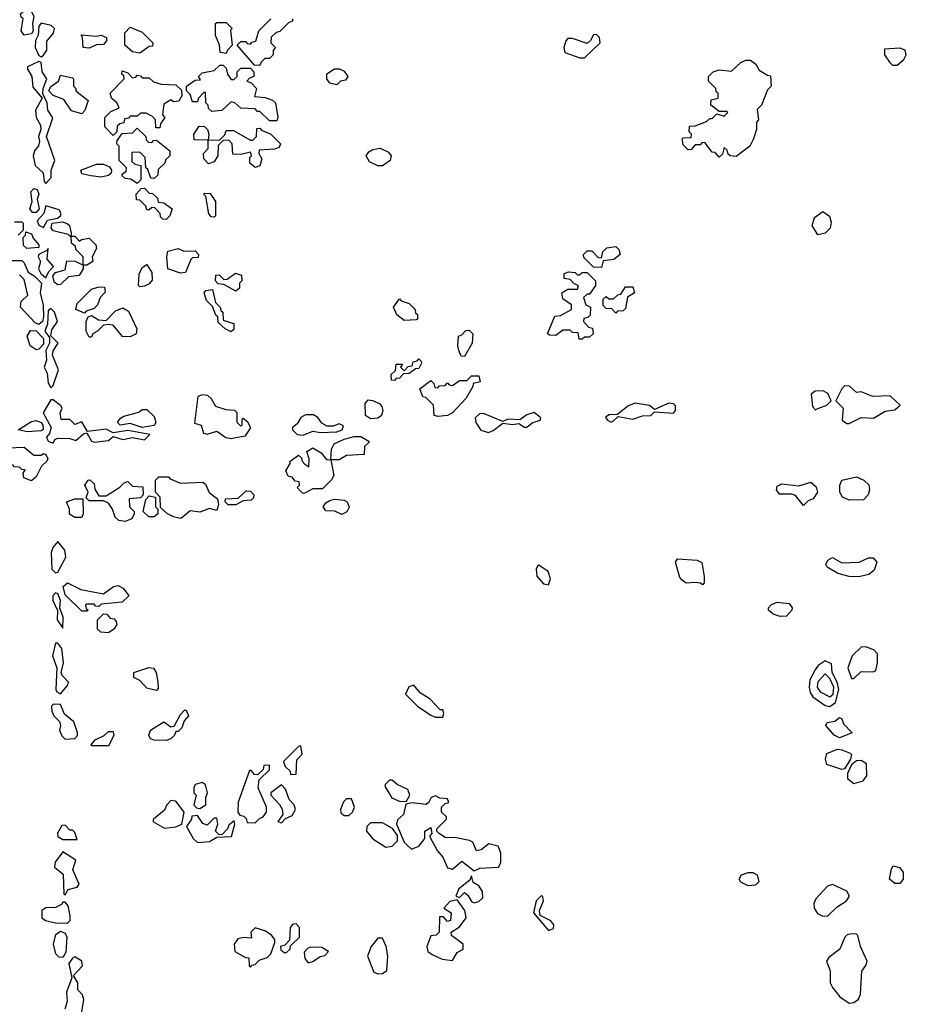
# Model space of a CAD drawing. Extents: x 2769579 to 2883812, y 684207 to 828660.
# Tile 480 of 505: x 2833536 to 2837222, y 809265 to 813361. Entities that reach past the tile are written whole.
import ezdxf

# ---------------------------------------------------------------- set-up
doc = ezdxf.new("R2010")
doc.units = 0

msp = doc.modelspace()

# ---------------------------------------------------------------- linework, layer by layer
at = {"layer": '0CON02XD'}
for points in [[(2833555, 813297.5), (2833542.5, 813315), (2833550, 813365), (2833541.7, 813371.7), (2833540, 813385), (2833563.9, 813406.1), (2833585, 813396), (2833594.2, 813375), (2833588.6, 813345), (2833592.5, 813315), (2833585, 813302.5), (2833555, 813297.5)], [(2834535, 813170), (2834511.7, 813171.7), (2834440, 813255), (2834455, 813270), (2834475, 813270), (2834481.7, 813261.7), (2834495, 813260), (2834501.7, 813268.3), (2834518.3, 813271.7), (2834530, 813315), (2834580, 813365)], [(2834670, 813365), (2834670, 813355), (2834655, 813350), (2834618.3, 813311.7), (2834601.7, 813308.3), (2834581.7, 813288.3), (2834580, 813265), (2834600, 813245), (2834590, 813235), (2834590, 813215), (2834575, 813200), (2834555, 813200), (2834540, 813185), (2834535, 813170)], [(2833625, 813206.7), (2833635, 813213.3), (2833648.8, 813235), (2833648.3, 813271.7), (2833676.7, 813305), (2833680, 813325), (2833667.3, 813337.3), (2833625, 813346.7), (2833616.2, 813333.8), (2833612.9, 813297.1), (2833601.2, 813275), (2833600, 813245), (2833615, 813212.5), (2833625, 813206.7)], [(2834035, 813222.5), (2834005, 813227.5), (2833972.5, 813255), (2833973, 813307), (2833995, 813330), (2834045, 813310), (2834090, 813265), (2834088.3, 813251.7), (2834075, 813250), (2834035, 813222.5)], [(2834395, 813220), (2834370, 813225), (2834367, 813257), (2834350, 813295), (2834350, 813345), (2834355, 813350), (2834395, 813350), (2834420, 813325), (2834412.5, 813317.5), (2834420, 813255), (2834400, 813235), (2834395, 813220)], [(2833825, 813242.5), (2833800, 813245), (2833797.5, 813287.5), (2833791.7, 813298.3), (2833855, 813292.5), (2833875, 813297.5), (2833897, 813287), (2833897, 813273), (2833885, 813257.5), (2833855, 813256.7), (2833825, 813242.5)], [(2835885, 813202.5), (2835950, 813265), (2835947, 813287), (2835935, 813300), (2835921.7, 813298.3), (2835910, 813275), (2835895, 813262.5), (2835835, 813282.5), (2835815, 813282.5), (2835806.4, 813273.6), (2835798.8, 813245), (2835803.3, 813225), (2835865, 813202.5), (2835885, 813202.5)], [(2837185, 813172.5), (2837212.5, 813195), (2837222.5, 813215), (2837217.5, 813235), (2837195, 813242.5), (2837131.7, 813238.3), (2837132.5, 813215), (2837152.5, 813185), (2837165, 813172.5), (2837185, 813172.5)], [(2836445, 812790), (2836428.3, 812808.3), (2836415, 812810), (2836385, 812850), (2836371.7, 812848.3), (2836365, 812840), (2836345, 812840), (2836328.3, 812821.7), (2836315, 812820), (2836295, 812840), (2836290, 812865), (2836295, 812870), (2836328.3, 812871.7), (2836330, 812885), (2836320, 812895), (2836321.7, 812918.3), (2836345, 812920), (2836391.7, 812938.3), (2836405, 812950), (2836415, 812950), (2836435, 812970), (2836465, 812960), (2836480, 812975), (2836475, 812980), (2836445, 812980), (2836410, 813005), (2836411.7, 813028.3), (2836440, 813035), (2836440, 813055), (2836431.7, 813061.7), (2836430, 813075), (2836400, 813105), (2836400, 813125), (2836420, 813145), (2836445, 813153.3), (2836495, 813147.5), (2836535, 813182.5), (2836555, 813192.5), (2836575, 813192.5), (2836596.4, 813176.4), (2836610.7, 813150.7), (2836645, 813130), (2836658.3, 813128.3), (2836660, 813085), (2836645, 813070), (2836620, 813005), (2836603, 812987), (2836607.5, 812945), (2836600, 812935), (2836600, 812905), (2836587.5, 812865), (2836572.5, 812835), (2836515, 812792.5), (2836490, 812795), (2836481.7, 812801.7), (2836478.3, 812818.3), (2836465, 812830), (2836458.3, 812801.7), (2836445, 812790)], [(2833645, 812680), (2833667.5, 812705), (2833666.7, 812735), (2833682.5, 812775), (2833648, 812875), (2833673.6, 812953.6), (2833653.3, 812985), (2833650, 813015), (2833632.5, 813052.5), (2833632.9, 813075), (2833648.8, 813115), (2833629.2, 813145), (2833625, 813182.5), (2833615, 813186.7), (2833568.8, 813165), (2833568, 813155), (2833586, 813125), (2833590.8, 813080.8), (2833630, 813035), (2833601.2, 812985), (2833604, 812955), (2833622.1, 812922.1), (2833624.3, 812905), (2833614.4, 812875), (2833618.8, 812855), (2833614.2, 812835.8), (2833597.5, 812815), (2833591.9, 812795), (2833600.8, 812755), (2833634.2, 812724.2), (2833638.3, 812688.3), (2833645, 812680)], [(2833925, 812880), (2833890, 812915), (2833890, 812955), (2833915, 812980), (2833950, 812995), (2833940, 813015), (2833917.5, 813035), (2833912.5, 813055), (2833970, 813115), (2833968.3, 813128.3), (2833960, 813135), (2833961.7, 813148.3), (2833985, 813140), (2834005, 813120), (2834018.3, 813121.7), (2834025, 813130), (2834038.3, 813128.3), (2834045, 813120), (2834075, 813120), (2834093, 813103), (2834123.6, 813093.6), (2834185, 813090), (2834208.3, 813068.3), (2834210, 813045), (2834198.3, 813021.7), (2834175, 813020), (2834165, 813027.5), (2834135, 813010), (2834130, 812965), (2834140, 812955), (2834121.7, 812928.3), (2834118.3, 812911.7), (2834101.7, 812911.7), (2834100, 812945), (2834088.3, 812958.3), (2834061.7, 812971.7), (2834038.3, 812971.7), (2834025, 812960), (2833995, 812960), (2833988.3, 812951.7), (2833971.7, 812948.3), (2833968.3, 812931.7), (2833951.7, 812928.3), (2833941.7, 812918.3), (2833940, 812895), (2833925, 812880)], [(2834605, 812940), (2834575, 812940), (2834535, 812980), (2834525, 812980), (2834515, 812990), (2834455, 812992.5), (2834430, 813015), (2834415, 813020), (2834377, 812983), (2834335, 812980), (2834321.7, 812991.7), (2834320, 813005), (2834310, 813015), (2834308.3, 813058.3), (2834301.7, 813058.3), (2834280, 813035), (2834275, 813020), (2834255, 813020), (2834245, 813050), (2834230, 813065), (2834230, 813085), (2834265, 813110), (2834288.3, 813111.7), (2834280, 813125), (2834295, 813140), (2834345, 813150), (2834368.3, 813171.7), (2834381.7, 813171.7), (2834395, 813160), (2834400, 813135), (2834415, 813112.5), (2834427, 813113), (2834440, 813125), (2834440, 813145), (2834455, 813160), (2834495, 813160), (2834510, 813145), (2834510, 813125), (2834491.7, 813118.3), (2834480, 813105), (2834498.3, 813098.3), (2834520, 813075), (2834511.7, 813041.7), (2834557, 813037), (2834587, 813027), (2834600, 813015), (2834610, 812955), (2834605, 812940)], [(2834855, 813090), (2834825, 813097.5), (2834812.5, 813115), (2834813.6, 813136.4), (2834845, 813156.7), (2834866.4, 813156.4), (2834885, 813147.5), (2834900, 813125), (2834890, 813110), (2834870, 813105), (2834855, 813090)], [(2833795, 812970), (2833751.7, 812981.7), (2833719.3, 813029.3), (2833675, 813046), (2833657.5, 813065), (2833665, 813084), (2833697.5, 813105), (2833705, 813130), (2833755, 813120), (2833760, 813115), (2833760, 813085), (2833770, 813075), (2833770, 813065), (2833820, 813025), (2833807, 812983), (2833795, 812970)], [(2834025, 812680), (2833998.3, 812698.3), (2833975, 812700), (2833961.7, 812711.7), (2833961.7, 812718.3), (2833978.3, 812731.7), (2833980, 812745), (2833950, 812775), (2833950, 812835), (2833940, 812845), (2833941.7, 812858.3), (2833961.7, 812888.3), (2834005, 812890), (2834025, 812910), (2834060, 812875), (2834061.7, 812861.7), (2834071.7, 812851.7), (2834085, 812850), (2834091.7, 812858.3), (2834105, 812860), (2834160, 812815), (2834160, 812795), (2834141.7, 812778.3), (2834140, 812765), (2834111.7, 812738.3), (2834110, 812715), (2834095, 812700), (2834081.7, 812701.7), (2834068.3, 812738.3), (2834060, 812745), (2834058.3, 812788.3), (2834035, 812810), (2834001.7, 812808.3), (2834001.7, 812771.7), (2834015, 812760), (2834040, 812755), (2834040, 812695), (2834025, 812680)], [(2834320, 812860), (2834315, 812860), (2834261.7, 812861.7), (2834260, 812885), (2834281.7, 812918.3), (2834305, 812917.5), (2834317.5, 812905), (2834322.5, 812885), (2834320, 812860)], [(2834515, 812746.7), (2834492.5, 812765), (2834492.5, 812787.5), (2834500, 812795), (2834495, 812810), (2834455, 812800), (2834421.7, 812801.7), (2834420, 812845), (2834405, 812860), (2834381.7, 812858.3), (2834361.7, 812838.3), (2834360, 812795), (2834345, 812770), (2834321.7, 812761.7), (2834301.7, 812781.7), (2834300, 812805), (2834320, 812825), (2834320, 812860), (2834368.3, 812861.7), (2834388.3, 812881.7), (2834395, 812900), (2834425, 812900), (2834495, 812860), (2834505, 812860), (2834520, 812875), (2834521.7, 812908.3), (2834535, 812910), (2834541.7, 812901.7), (2834580, 812885), (2834620, 812845), (2834615, 812830), (2834595, 812822.5), (2834531.7, 812818.3), (2834530, 812805), (2834543, 812783), (2834535, 812753.3), (2834515, 812746.7)], [(2835045, 812753.3), (2835025, 812753.3), (2834990, 812770), (2834976.7, 812795), (2834988.3, 812811.7), (2835005, 812821.2), (2835035, 812826.7), (2835069.5, 812809.5), (2835080, 812795), (2835076.7, 812775), (2835045, 812753.3)], [(2833875, 812706), (2833831.7, 812711.7), (2833795, 812720), (2833790, 812735), (2833855, 812760), (2833885, 812760), (2833909.3, 812749.3), (2833917.5, 812735), (2833917, 812723), (2833905, 812712.5), (2833875, 812706)], [(2833588.8, 812558.8), (2833577.5, 812575), (2833587.5, 812605), (2833582.5, 812645), (2833595, 812658.8), (2833608.8, 812655), (2833615.6, 812635), (2833608.8, 812615), (2833616.9, 812575), (2833605, 812559.2), (2833588.8, 812558.8)], [(2834145, 812530), (2834131.7, 812531.7), (2834121.7, 812541.7), (2834120, 812555), (2834098.3, 812578.3), (2834085, 812580), (2834075, 812570), (2834065, 812570), (2834060, 812585), (2834035, 812610), (2834021.7, 812611.7), (2834020, 812635), (2834041.7, 812658.3), (2834055, 812660), (2834075, 812640), (2834088.3, 812638.3), (2834108.3, 812618.3), (2834111.7, 812601.7), (2834135, 812600), (2834170, 812575), (2834160, 812545), (2834145, 812530)], [(2834345, 812540), (2834331.7, 812541.7), (2834323, 812553), (2834310, 812625), (2834300, 812635), (2834305, 812640), (2834328.3, 812638.3), (2834350, 812605), (2834350, 812545), (2834345, 812540)], [(2833635, 812496.7), (2833652.1, 812527.9), (2833693.8, 812535), (2833705.4, 812544.6), (2833708.1, 812555), (2833699.7, 812569.7), (2833645, 812586.7), (2833635.7, 812554.3), (2833608.8, 812525), (2833615, 812506.7), (2833635, 812496.7)], [(2836855, 812466.7), (2836831.2, 812505), (2836841.2, 812538.8), (2836875, 812563.3), (2836903.8, 812543.8), (2836909.5, 812519.5), (2836906, 812494), (2836885, 812473.3), (2836855, 812466.7)], [(2833515, 812520), (2833545, 812520), (2833550, 812515), (2833550, 812485), (2833530, 812465)], [(2833750, 812460), (2833745, 812460), (2833737.5, 812467.5), (2833675, 812483.1), (2833666.7, 812495), (2833671.4, 812515), (2833715, 812520), (2833735, 812512.5), (2833742.5, 812505), (2833750, 812475), (2833750, 812460)], [(2833565, 812410), (2833551.7, 812421.7), (2833550, 812455), (2833560, 812465), (2833561.7, 812478.3), (2833585, 812470), (2833591.7, 812451.7), (2833615.8, 812425), (2833615, 812414.2), (2833565, 812410)], [(2833815, 812340), (2833800, 812340), (2833800, 812375), (2833770, 812405), (2833768.3, 812418.3), (2833751.7, 812431.7), (2833750, 812460), (2833765, 812460), (2833785, 812440), (2833793, 812447), (2833825, 812452.5), (2833852.5, 812425), (2833855, 812410), (2833837.5, 812375), (2833840, 812355), (2833815, 812340)], [(2833645, 812287.5), (2833656.5, 812313.5), (2833676.2, 812335), (2833650.8, 812365), (2833655, 812410), (2833649.3, 812400.7), (2833616.2, 812385), (2833612.5, 812375), (2833622, 812355), (2833614, 812325), (2833624.2, 812305), (2833645, 812287.5)], [(2834205, 812306.7), (2834152.5, 812325), (2834147.5, 812375), (2834151.7, 812398.3), (2834195, 812410), (2834218.3, 812398.3), (2834265, 812400), (2834280, 812385), (2834278.3, 812371.7), (2834255, 812370), (2834247, 812363), (2834225, 812310), (2834205, 812306.7)], [(2835955, 812330), (2835921.7, 812331.7), (2835881.7, 812371.7), (2835880, 812385), (2835895, 812400), (2835915, 812400), (2835941.7, 812371.7), (2835955, 812370), (2835960, 812395), (2835977.5, 812412.5), (2836015, 812417.5), (2836027.5, 812405), (2836032.5, 812385), (2836006.2, 812363.8), (2835961.7, 812358.3), (2835955, 812330)], [(2833505, 812360), (2833545, 812360), (2833555, 812350), (2833570.7, 812310.7), (2833596.2, 812295), (2833626.4, 812265), (2833620.8, 812225), (2833633.4, 812173.4), (2833635.4, 812125), (2833630.8, 812105), (2833615, 812093.8)], [(2833695, 812258.8), (2833679.7, 812269.7), (2833674.4, 812295), (2833685, 812310), (2833725, 812320), (2833731.7, 812358.3), (2833767, 812357), (2833800, 812340), (2833800, 812325), (2833783, 812297), (2833738.3, 812291.7), (2833705, 812260), (2833695, 812258.8)], [(2834035, 812250), (2834030, 812255), (2834033, 812303), (2834045, 812330), (2834065, 812342.5), (2834085, 812310), (2834087, 812277), (2834075, 812262.5), (2834055, 812252.5), (2834035, 812250)], [(2833615, 812093.8), (2833600.7, 812100.7), (2833540, 812165), (2833541.7, 812188.3), (2833570, 812215), (2833555, 812280), (2833535, 812300)], [(2834435, 812232.5), (2834385, 812260), (2834361.7, 812261.7), (2834350, 812275), (2834351.7, 812298.3), (2834365, 812300), (2834385, 812280), (2834398.3, 812281.7), (2834433, 812307), (2834458.3, 812298.3), (2834460, 812275), (2834450, 812265), (2834450, 812245), (2834435, 812232.5)], [(2835861.7, 812031.7), (2835858.3, 812058.3), (2835835, 812060), (2835825, 812070), (2835795, 812070), (2835765, 812047.5), (2835738.3, 812048.3), (2835730, 812055), (2835761.7, 812128.3), (2835785, 812130), (2835830, 812155), (2835830, 812175), (2835795, 812200), (2835790, 812225), (2835815, 812240), (2835855, 812240), (2835860, 812255), (2835841.7, 812261.7), (2835825, 812280), (2835800, 812285), (2835800, 812305), (2835818.3, 812311.7), (2835845, 812310), (2835855, 812300), (2835865, 812300), (2835875, 812310), (2835895, 812310), (2835930, 812275), (2835930, 812255), (2835905, 812220), (2835895, 812220), (2835880, 812205), (2835890, 812175), (2835910, 812165), (2835908.3, 812131.7), (2835898.3, 812121.7), (2835881.7, 812118.3), (2835880, 812105), (2835901.7, 812081.7), (2835918.3, 812078.3), (2835920, 812055), (2835905, 812040), (2835885, 812040), (2835875, 812032.5), (2835861.7, 812031.7)], [(2833805, 812140), (2833770, 812155), (2833775, 812180), (2833835, 812240), (2833865, 812250), (2833888.3, 812248.3), (2833891.7, 812228.3), (2833870, 812205), (2833860, 812175), (2833845, 812160), (2833811.7, 812148.3), (2833805, 812140)], [(2836015, 812140), (2835998.3, 812158.3), (2835975, 812160), (2835961.7, 812171.7), (2835961.7, 812198.3), (2835975, 812210), (2835985, 812200), (2836005, 812200), (2836023, 812217), (2836035, 812220), (2836055, 812250), (2836085, 812250), (2836092.5, 812225), (2836063.3, 812206.7), (2836055, 812160), (2836045, 812150), (2836021.7, 812148.3), (2836015, 812140)], [(2834415, 812062.5), (2834390, 812075), (2834361.7, 812101.7), (2834360, 812125), (2834351.7, 812131.7), (2834338.3, 812168.3), (2834313, 812193), (2834302.5, 812225), (2834310, 812235), (2834338.3, 812238.3), (2834350, 812185), (2834370, 812165), (2834371.7, 812151.7), (2834380, 812145), (2834381.7, 812111.7), (2834427, 812097), (2834427, 812073), (2834415, 812062.5)], [(2835135, 812110), (2835103.6, 812133.6), (2835090, 812165), (2835115, 812200), (2835121.7, 812191.7), (2835155, 812180), (2835180, 812155), (2835181.7, 812141.7), (2835190, 812135), (2835190, 812115), (2835185, 812112.5), (2835135, 812110)], [(2833665, 811830), (2833675, 811840), (2833698, 811905), (2833672.5, 811965), (2833675.8, 811984.2), (2833696.1, 812016.1), (2833666, 812046), (2833669.7, 812070.3), (2833693.8, 812105), (2833681.2, 812145), (2833665, 812160), (2833655, 812150), (2833651.9, 812095), (2833640.8, 812065), (2833659.3, 812039.3), (2833660, 812015), (2833644.4, 811985), (2833647.5, 811945), (2833638, 811915), (2833650.8, 811890.8), (2833655, 811850), (2833665, 811830)], [(2833835, 812040), (2833825, 812040), (2833812.5, 812065), (2833812.5, 812105), (2833820, 812125), (2833835, 812130), (2833863, 812113), (2833895, 812110), (2833935, 812150), (2833965, 812162.5), (2833988.3, 812148.3), (2834022.5, 812075), (2834020, 812055), (2833995, 812042.5), (2833963, 812043), (2833925, 812090), (2833905, 812092.5), (2833885, 812090), (2833860, 812065), (2833840, 812055), (2833835, 812040)], [(2833605, 811987.5), (2833580, 812005), (2833567.5, 812045), (2833581.2, 812068.8), (2833605, 812066.7), (2833635.5, 812035), (2833635, 812011.2), (2833615, 811991.2), (2833605, 811987.5)], [(2835385, 811960), (2835371.7, 811961.7), (2835362.5, 811985), (2835357.5, 812005), (2835360, 812045), (2835375, 812050), (2835391.7, 812068.3), (2835405, 812070), (2835420, 812055), (2835417.5, 812015), (2835385, 811960)], [(2835095, 811860), (2835081.7, 811861.7), (2835080, 811885), (2835098.3, 811901.7), (2835101.7, 811928.3), (2835128.3, 811928.3), (2835120, 811915), (2835135, 811900), (2835151.7, 811918.3), (2835168.3, 811921.7), (2835171.7, 811938.3), (2835188.3, 811941.7), (2835195, 811950), (2835205, 811940), (2835207, 811933), (2835195, 811910), (2835181.7, 811908.3), (2835155, 811890), (2835131.7, 811888.3), (2835115, 811870), (2835101.7, 811868.3), (2835095, 811860)], [(2835275, 811710), (2835260, 811715), (2835257, 811757), (2835225, 811790), (2835211.7, 811791.7), (2835200, 811825), (2835245, 811860), (2835258.3, 811848.3), (2835261.7, 811831.7), (2835275, 811830), (2835281.7, 811838.3), (2835305, 811840), (2835315, 811850), (2835321.7, 811841.7), (2835335, 811840), (2835365, 811860), (2835395, 811860), (2835415, 811880), (2835445, 811880), (2835450, 811855), (2835421.7, 811848.3), (2835420, 811835), (2835393, 811787), (2835336, 811725), (2835315, 811714.3), (2835275, 811710)], [(2836985, 811681.2), (2837035, 811706.7), (2837086.4, 811703.6), (2837135, 811733.3), (2837175, 811737.5), (2837197, 811757), (2837155, 811796.2), (2837083.6, 811793.6), (2837035, 811812.5), (2837015, 811810), (2836986.1, 811836.1), (2836965, 811837.5), (2836953.9, 811826.1), (2836930, 811775), (2836960, 811745), (2836956.2, 811695), (2836975, 811681.2), (2836985, 811681.2)], [(2834415, 811618.8), (2834435, 811623.3), (2834475, 811630), (2834496.4, 811663.6), (2834485, 811686.2), (2834465, 811702.5), (2834460, 811700), (2834460, 811675), (2834455, 811670), (2834440, 811685), (2834440, 811725), (2834430, 811735), (2834395, 811737.5), (2834351.7, 811751.7), (2834333.6, 811783.6), (2834318, 811798), (2834295, 811800), (2834276.7, 811793.3), (2834262.5, 811682.5), (2834290, 811675), (2834300.7, 811640.7), (2834315, 811637.5), (2834355, 811650), (2834392.7, 811622.7), (2834415, 811618.8)], [(2836845, 811737.5), (2836855, 811743.3), (2836892.5, 811757.5), (2836910, 811775), (2836896.4, 811806.4), (2836877, 811817), (2836843.6, 811816.4), (2836826.7, 811803.3), (2836832.5, 811752.5), (2836845, 811737.5)], [(2833675, 811600), (2833682.5, 811615), (2833695, 811620), (2833745, 811618.8), (2833769.3, 811610.7), (2833801.2, 811638.8), (2833815, 811642.5), (2833835, 811607.5), (2833845, 811603.3), (2833905, 811611.2), (2833925, 811627.5), (2833964.2, 811614.2), (2834005, 811623.3), (2834055, 811613.8), (2834077.5, 811635), (2833985, 811652), (2833925, 811642.5), (2833895, 811657.5), (2833818.3, 811648.3), (2833795, 811688.8), (2833765, 811677.5), (2833745, 811698), (2833708.3, 811698.3), (2833703.8, 811725), (2833712.5, 811745), (2833707.5, 811755), (2833675, 811780), (2833665, 811780), (2833633.3, 811725), (2833667.5, 811665), (2833660.5, 811639.5), (2833647.5, 811625), (2833655, 811607.5), (2833675, 811600)], [(2834995, 811701.4), (2834973.8, 811715), (2834972.5, 811765), (2834985, 811780), (2835005, 811777.5), (2835033.6, 811763.6), (2835042, 811752), (2835046, 811735), (2835040.8, 811715), (2835025, 811702.9), (2834995, 811701.4)], [(2835995, 811687.5), (2836005, 811692.5), (2836025, 811710), (2836085, 811698.8), (2836125, 811713.3), (2836160, 811715), (2836175, 811730), (2836255, 811723.8), (2836263.3, 811735), (2836263.3, 811755), (2836255, 811763.3), (2836235, 811766), (2836175, 811740), (2836155, 811756.7), (2836093.6, 811766.4), (2836065, 811753.3), (2836021.7, 811718.3), (2835986.7, 811716.7), (2835971.7, 811708.3), (2835980, 811695), (2835995, 811687.5)], [(2834045, 811664.5), (2833995, 811680.8), (2833954.4, 811674.4), (2833943.3, 811685), (2833955, 811703.3), (2833968.3, 811711.7), (2834031.7, 811728.3), (2834045, 811740), (2834065, 811740), (2834095, 811710), (2834102, 811685), (2834095, 811672.5), (2834045, 811664.5)], [(2834715, 811633.3), (2834755, 811650), (2834786.1, 811643.9), (2834855, 811646.7), (2834877.5, 811655), (2834881.7, 811671.7), (2834865, 811680), (2834839.3, 811670.7), (2834815, 811670), (2834792.3, 811682.3), (2834775, 811706.7), (2834757.7, 811717.7), (2834725, 811716.7), (2834705, 811706.7), (2834689.4, 811680.6), (2834670, 811665), (2834670, 811655), (2834690, 811635), (2834715, 811633.3)], [(2835485, 811644), (2835505, 811652), (2835545, 811682.5), (2835585, 811676.7), (2835611.7, 811681.7), (2835635, 811666.7), (2835645, 811666.7), (2835666.4, 811683.6), (2835700, 811695), (2835702.5, 811705), (2835675, 811727.5), (2835645, 811717.5), (2835615, 811696.7), (2835565, 811700), (2835545, 811690), (2835465, 811723.3), (2835448.3, 811721.7), (2835430, 811705), (2835432.5, 811685), (2835453.9, 811653.9), (2835485, 811644)], [(2833567.3, 811647.3), (2833530, 811655), (2833585, 811690), (2833605, 811694.2), (2833625, 811685.8), (2833632.5, 811675), (2833634, 811656), (2833625, 811651.4), (2833567.3, 811647.3)], [(2834865, 811530), (2834830, 811530), (2834832.5, 811575), (2834843.9, 811596.1), (2834885, 811616.2), (2834927, 811627), (2834955, 811627.5), (2834988.3, 811608.3), (2834988.3, 811601.7), (2834970, 811585), (2834968.3, 811551.7), (2834895, 811547.5), (2834865, 811530)], [(2833585, 811442.5), (2833552.5, 811455), (2833550, 811475), (2833558.3, 811488.3), (2833545, 811490), (2833535, 811500), (2833511.7, 811501.7), (2833508.3, 811508.3), (2833491.7, 811511.7), (2833475, 811530), (2833472.5, 811555), (2833485, 811580), (2833555, 811582.5), (2833595, 811550), (2833625, 811550), (2833635, 811556.7), (2833645, 811552.5), (2833653.3, 811535), (2833648.8, 811525), (2833626.4, 811503.6), (2833605, 811460), (2833585, 811442.5)], [(2834715, 811390), (2834701.7, 811401.7), (2834690, 811415), (2834700, 811425), (2834698.3, 811438.3), (2834681.7, 811441.7), (2834668.3, 811458.3), (2834651.7, 811461.7), (2834642.5, 811485), (2834660, 811515), (2834660, 811525), (2834695, 811550), (2834708.3, 811538.3), (2834710, 811525), (2834721.7, 811511.7), (2834738.3, 811501.7), (2834740, 811535), (2834730, 811565), (2834755, 811580), (2834789.3, 811559.3), (2834811.7, 811531.7), (2834830, 811530), (2834842.5, 811465), (2834833, 811447), (2834795, 811410), (2834755, 811410), (2834725, 811392.5), (2834715, 811390)], [(2833975, 811273.8), (2833948, 811278), (2833932.3, 811292.3), (2833922.5, 811325), (2833905, 811350), (2833885, 811360), (2833825, 811360), (2833811.7, 811371.7), (2833820, 811395), (2833807.5, 811425), (2833820, 811445), (2833827, 811447), (2833845, 811430), (2833848.3, 811408.3), (2833865, 811380), (2833895, 811380), (2833953, 811417), (2833970, 811435), (2833985, 811440), (2834005, 811420), (2834048.3, 811418.3), (2834050, 811385), (2834038.3, 811371.7), (2833991.7, 811368.3), (2833992.5, 811335), (2834012.5, 811315), (2834012.5, 811305), (2834002.5, 811285), (2833975, 811273.8)], [(2834205, 811286.7), (2834175, 811292.5), (2834150, 811305), (2834121.7, 811331.7), (2834120, 811375), (2834100, 811395), (2834100, 811445), (2834115, 811460), (2834155, 811460), (2834161.7, 811451.7), (2834205, 811432.5), (2834297, 811437), (2834308.3, 811428.3), (2834323.6, 811393.6), (2834358.3, 811368.3), (2834362.5, 811345), (2834355, 811320), (2834325, 811327.5), (2834285, 811312.5), (2834245, 811317.5), (2834215, 811292.5), (2834205, 811286.7)], [(2836795, 811340), (2836761.7, 811381.7), (2836745, 811387.5), (2836695, 811387.5), (2836682.5, 811405), (2836685, 811420), (2836705, 811430), (2836775, 811422.5), (2836825, 811437.5), (2836847.3, 811417.3), (2836853.3, 811395), (2836835, 811367.5), (2836815, 811360), (2836795, 811340)], [(2836985, 811362), (2836956.7, 811375), (2836946.2, 811395), (2836946.7, 811425), (2836954, 811446), (2837015, 811458.8), (2837045.8, 811445.8), (2837066.1, 811426.1), (2837070, 811405), (2837063.3, 811385), (2837045, 811363.8), (2836985, 811362)], [(2834435, 811342.5), (2834403, 811343), (2834390, 811355), (2834391.7, 811368.3), (2834445, 811370), (2834478.3, 811401.7), (2834495, 811400), (2834510, 811385), (2834508.3, 811371.7), (2834498.3, 811361.7), (2834465, 811360), (2834435, 811342.5)], [(2833795, 811290), (2833765, 811290), (2833743.6, 811303.6), (2833742.5, 811325), (2833730, 811355), (2833765, 811367.5), (2833798.3, 811368.3), (2833800, 811305), (2833795, 811290)], [(2834095, 811292.5), (2834073, 811293), (2834050, 811315), (2834060, 811365), (2834075, 811380), (2834100, 811375), (2834100, 811335), (2834110, 811325), (2834110, 811305), (2834095, 811292.5)], [(2834875, 811302.5), (2834846.1, 811316.1), (2834808.3, 811318.3), (2834797.5, 811335), (2834808.3, 811351.7), (2834825, 811361.2), (2834845, 811366.2), (2834885, 811362.5), (2834897.5, 811355), (2834906.4, 811333.6), (2834896.4, 811313.6), (2834875, 811302.5)], [(2833685, 811060), (2833695, 811062.5), (2833728, 811125), (2833723.3, 811155), (2833695, 811190), (2833673.3, 811165), (2833666.7, 811145), (2833670, 811075), (2833685, 811060)], [(2836375, 811010), (2836367, 811017), (2836345, 811020), (2836307, 811017), (2836290, 811030), (2836281.2, 811041.2), (2836262.5, 811105), (2836271.7, 811118.3), (2836353, 811113), (2836373, 811103), (2836382.5, 811045), (2836381.7, 811018.3), (2836375, 811010)], [(2837025, 811044), (2836985, 811044.2), (2836937.5, 811057.5), (2836893.9, 811083.9), (2836887.5, 811095), (2836896.7, 811113.3), (2836915, 811123.3), (2836955, 811101.2), (2837025.9, 811104.1), (2837065, 811122.5), (2837085, 811122.5), (2837100, 811105), (2837088.8, 811071.2), (2837067.3, 811052.7), (2837025, 811044)], [(2835735, 811010), (2835742.5, 811035), (2835733.3, 811065), (2835695, 811092.5), (2835690, 811090), (2835683.3, 811075), (2835686.4, 811046.4), (2835713.6, 811013.6), (2835735, 811010)], [(2833815, 810900), (2833795, 810900), (2833725, 810968), (2833717.3, 811002.7), (2833735, 811018.8), (2833790.7, 810990.7), (2833885, 810972.5), (2833926.4, 811003.6), (2833945, 811007.5), (2833966.4, 810996.4), (2833990, 810965), (2833961.7, 810938.3), (2833875, 810930), (2833865, 810920), (2833851.7, 810921.7), (2833845, 810930), (2833815, 810930), (2833810, 810925), (2833811.7, 810911.7), (2833820, 810905), (2833815, 810900)], [(2833715, 810830), (2833716.1, 810876.1), (2833702.5, 810912.5), (2833706.2, 810945), (2833695, 810972.5), (2833685, 810976.2), (2833673.3, 810965), (2833673.8, 810945), (2833693, 810903), (2833692, 810865), (2833715, 810830)], [(2836698.3, 810878.3), (2836668.3, 810888.3), (2836650, 810905), (2836650, 810915), (2836661.7, 810928.3), (2836685, 810937.5), (2836735, 810932.5), (2836747.5, 810915), (2836746.7, 810905), (2836725, 810880), (2836698.3, 810878.3)], [(2833905, 810810), (2833873, 810813), (2833860, 810825), (2833860, 810865), (2833885, 810890), (2833898.3, 810888.3), (2833911.7, 810871.7), (2833928.3, 810868.3), (2833937, 810857), (2833940, 810845), (2833927.5, 810825), (2833905, 810810)], [(2833705, 810556.7), (2833735, 810591.2), (2833738.8, 810605), (2833712.3, 810632.3), (2833708.8, 810645), (2833718, 810685), (2833711.2, 810745), (2833695, 810767.5), (2833685, 810767.5), (2833672, 810715), (2833690, 810665), (2833686.7, 810575), (2833690, 810565), (2833705, 810556.7)], [(2837005, 810620), (2837035, 810650), (2837085, 810647.5), (2837096.2, 810653.8), (2837103.3, 810685), (2837103, 810723), (2837088.8, 810738.8), (2837055, 810752), (2837035, 810751.2), (2836998, 810715), (2836978.8, 810665), (2836995, 810620), (2837005, 810620)], [(2836905, 810503.8), (2836928.8, 810521.2), (2836942.2, 810575), (2836934.4, 810605), (2836913.6, 810645), (2836912, 810682), (2836885, 810693.8), (2836855.8, 810674.2), (2836843, 810657), (2836822, 810615), (2836819.2, 810585), (2836822.7, 810562.7), (2836834.4, 810544.4), (2836885, 810508.8), (2836905, 810503.8)], [(2834105, 810570), (2834065, 810580), (2834035, 810612.5), (2834010, 810625), (2834010, 810645), (2834073.6, 810666.4), (2834093, 810663), (2834103.3, 810645), (2834110, 810605), (2834111.7, 810578.3), (2834105, 810570)], [(2836905, 810544), (2836918.1, 810555), (2836920.5, 810585), (2836905, 810620), (2836885, 810640), (2836855, 810606.7), (2836852.5, 810585), (2836864.5, 810564.5), (2836905, 810544)], [(2835295, 810460), (2835300, 810475), (2835295, 810490), (2835285, 810490), (2835242.5, 810535), (2835200.5, 810560.5), (2835175, 810592.5), (2835153.6, 810586.4), (2835140, 810555), (2835190, 810505), (2835245, 810467.5), (2835265, 810460), (2835295, 810460)], [(2833725, 810368), (2833765, 810371.2), (2833776, 810384), (2833776.2, 810395), (2833760.5, 810440.5), (2833721.7, 810471.7), (2833705, 810512), (2833675.9, 810514.1), (2833668.8, 810505), (2833670, 810485), (2833678, 810465), (2833701.7, 810441.7), (2833705.7, 810425), (2833701.2, 810405), (2833711.3, 810381.3), (2833725, 810368)], [(2834145, 810362.5), (2834095, 810363.3), (2834080, 810370), (2834072.5, 810385), (2834080, 810405), (2834135, 810440), (2834165, 810420), (2834178.3, 810421.7), (2834205, 810470), (2834221.7, 810488.3), (2834228.3, 810488.3), (2834237.5, 810465), (2834220, 810445), (2834210, 810415), (2834195, 810400), (2834185, 810400), (2834180, 810385), (2834165, 810370), (2834145, 810362.5)], [(2836945, 810373.3), (2836922.5, 810385), (2836887.5, 810425), (2836893, 810437), (2836925, 810442.5), (2836945, 810457.5), (2836955, 810452.5), (2836961.7, 810431.7), (2836997.5, 810395), (2836945, 810373.3)], [(2833905, 810340), (2833835, 810340), (2833832.5, 810345), (2833850, 810365), (2833887, 810383), (2833905, 810400), (2833925, 810400), (2833927, 810383), (2833905, 810340)], [(2834661.7, 810221.7), (2834685, 810222.5), (2834688.3, 810281.7), (2834710, 810305), (2834705, 810340), (2834695, 810337.5), (2834632.5, 810275), (2834640, 810255), (2834660, 810235), (2834661.7, 810221.7)], [(2836955, 810241.2), (2836892.3, 810262.3), (2836886, 810285), (2836892.2, 810307.8), (2836935.9, 810325.9), (2836955, 810324.3), (2836989.4, 810309.4), (2836994, 810304), (2836990.6, 810285), (2836965, 810244), (2836955, 810241.2)], [(2834515, 810020), (2834535, 810040), (2834546.4, 810043.6), (2834562.5, 810065), (2834562.5, 810085), (2834527.5, 810165), (2834531.7, 810198.3), (2834575, 810240), (2834575, 810260), (2834551.7, 810258.3), (2834548.3, 810241.7), (2834525, 810220), (2834511.7, 810221.7), (2834498.3, 810238.3), (2834491.7, 810238.3), (2834444, 810106), (2834442.5, 810065), (2834451.7, 810051.7), (2834468.3, 810048.3), (2834478.3, 810038.3), (2834481.7, 810021.7), (2834515, 810020)], [(2837005, 810183.3), (2837042.5, 810195), (2837058.8, 810215), (2837056.7, 810265), (2837035, 810278.8), (2837015, 810277.5), (2836995, 810261.4), (2836977.5, 810225), (2836978, 810205), (2837005, 810183.3)], [(2835118.3, 810108.3), (2835145, 810110), (2835157.5, 810135), (2835149.3, 810159.3), (2835105, 810180), (2835085, 810197.5), (2835073, 810197), (2835055, 810180), (2835055, 810170), (2835083.6, 810123.6), (2835118.3, 810108.3)], [(2834285, 810080), (2834310, 810095), (2834310, 810125), (2834317.5, 810145), (2834308.3, 810178.3), (2834295, 810187.5), (2834265, 810180), (2834260, 810165), (2834260, 810145), (2834270, 810135), (2834260, 810095), (2834271.7, 810081.7), (2834285, 810080)], [(2834625, 810020), (2834641.7, 810038.3), (2834669.3, 810050.7), (2834682.5, 810075), (2834677.5, 810095), (2834656.4, 810116.4), (2834640.7, 810160.7), (2834625, 810177.5), (2834580, 810145), (2834580, 810135), (2834616.4, 810096.4), (2834627, 810077), (2834630, 810055), (2834610, 810025), (2834625, 810020)], [(2834905, 810050), (2834920, 810065), (2834927.5, 810085), (2834915, 810120), (2834895, 810120), (2834883, 810107), (2834870, 810075), (2834871.7, 810061.7), (2834885, 810050), (2834905, 810050)], [(2835425, 809820), (2835449.3, 809830.7), (2835527.5, 809835), (2835536.1, 809853.9), (2835536.7, 809895), (2835525, 809922.5), (2835487, 809933), (2835455, 809907.5), (2835435, 809903.3), (2835420, 809940), (2835406.7, 809946.7), (2835345, 809958.8), (2835307, 809957), (2835280, 809975), (2835270, 809985), (2835270, 809995), (2835310, 810035), (2835310, 810045), (2835290, 810065), (2835290, 810085), (2835305, 810100), (2835320, 810105), (2835315, 810120), (2835283, 810123), (2835265, 810132.5), (2835247.5, 810125), (2835236.4, 810103.6), (2835225, 810096.7), (2835167.5, 810102.5), (2835141.7, 810098.3), (2835132.5, 810055), (2835107, 810033), (2835102.5, 810015), (2835135, 809940), (2835147, 809927), (2835165, 809910), (2835195, 809922.5), (2835220, 809955), (2835220, 809985), (2835245, 810000), (2835250, 809975), (2835240, 809965), (2835272.5, 809905), (2835295, 809877.5), (2835315, 809832.5), (2835335, 809826.7), (2835375, 809860), (2835425, 809820)], [(2834138.3, 809998.3), (2834185, 810003.3), (2834210, 810015), (2834220, 810065), (2834185, 810110), (2834165, 810112.5), (2834147.5, 810095), (2834137.7, 810072.3), (2834092.5, 810035), (2834090, 810025), (2834138.3, 809998.3)], [(2834275, 809937.5), (2834325, 809942.5), (2834355, 809960), (2834416.4, 809963.6), (2834430, 810015), (2834428.3, 810028.3), (2834405, 810010), (2834400, 809995), (2834378.3, 809971.7), (2834365, 809970), (2834350, 809985), (2834360, 810015), (2834355, 810040), (2834345, 810040), (2834315, 810010), (2834297, 810017), (2834275, 810050), (2834251.7, 810048.3), (2834250, 810035), (2834230, 810005), (2834257.5, 809955), (2834275, 809937.5)], [(2833775, 809950), (2833765, 809980), (2833755, 809990), (2833745, 809990), (2833725, 810010), (2833711.7, 810008.3), (2833693, 809977), (2833695, 809962.5), (2833715, 809950), (2833775, 809950)], [(2835058.3, 809918.3), (2835085, 809922.5), (2835107.5, 809945), (2835107, 809967), (2835086.7, 809996.7), (2835045, 810020), (2834995, 810020), (2834980, 810005), (2834977.5, 809985), (2835003.9, 809953.9), (2835058.3, 809918.3)], [(2833725, 809720), (2833737, 809743), (2833775, 809752.5), (2833783.3, 809765), (2833757.5, 809825), (2833768.8, 809865), (2833715, 809900), (2833683, 809857), (2833680, 809835), (2833717, 809807), (2833720, 809725), (2833725, 809720)], [(2837195, 809767.5), (2837175, 809767.5), (2837152.5, 809785), (2837160.7, 809829.3), (2837168.3, 809841.7), (2837193.6, 809833.6), (2837208.8, 809815), (2837208.8, 809785), (2837195, 809767.5)], [(2835425, 809687.5), (2835445, 809692.5), (2835461.7, 809708.3), (2835460, 809735), (2835445, 809757.5), (2835421.7, 809771.7), (2835415, 809800), (2835408.3, 809781.7), (2835362.5, 809745), (2835350, 809715), (2835365, 809710), (2835385, 809730), (2835399.3, 809719.3), (2835415, 809692.5), (2835425, 809687.5)], [(2836565, 809757.5), (2836535, 809772.5), (2836527.5, 809785), (2836537, 809803), (2836565, 809813.3), (2836585, 809813.3), (2836603, 809803), (2836610, 809775), (2836595, 809760), (2836565, 809757.5)], [(2836895, 809632), (2836935, 809671.2), (2836974.2, 809695.8), (2836986.2, 809715), (2836975.5, 809735.5), (2836915, 809763.8), (2836895, 809756.7), (2836845.7, 809704.3), (2836837.5, 809685), (2836840, 809665), (2836853.4, 809643.4), (2836873, 809633), (2836895, 809632)], [(2835735, 809572.5), (2835755, 809580), (2835757.5, 809595), (2835745, 809612.5), (2835700, 809635), (2835697.5, 809655), (2835713.3, 809695), (2835711.7, 809711.7), (2835705, 809717.5), (2835683.3, 809695), (2835672.5, 809645), (2835735, 809572.5)], [(2833735, 809602.5), (2833746.4, 809613.6), (2833746.4, 809633.6), (2833737.5, 809675), (2833725, 809690), (2833715, 809690), (2833709.3, 809680.7), (2833685, 809667.5), (2833645, 809666.7), (2833627.5, 809655), (2833627.5, 809625), (2833643, 809613), (2833685, 809603.3), (2833735, 809602.5)], [(2835335, 809447.5), (2835355, 809480), (2835380, 809495), (2835380, 809515), (2835331.7, 809551.7), (2835330, 809565), (2835365, 809587.5), (2835392.5, 809625), (2835387.5, 809655), (2835355, 809700), (2835325, 809692.5), (2835300, 809665), (2835330, 809645), (2835327, 809613), (2835315, 809610), (2835298.3, 809628.3), (2835281.7, 809628.3), (2835280, 809565), (2835267, 809553), (2835245, 809550), (2835228.8, 809505), (2835232.5, 809485), (2835251.7, 809471.7), (2835293, 809453), (2835335, 809447.5)], [(2834645, 809480), (2834660, 809495), (2834661.7, 809508.3), (2834700, 809545), (2834700, 809585), (2834685, 809600), (2834671.7, 809598.3), (2834660, 809585), (2834658.3, 809531.7), (2834638.3, 809511.7), (2834620, 809505), (2834621.7, 809491.7), (2834635, 809480), (2834645, 809480)], [(2833715, 809460), (2833700.5, 809460.5), (2833686.2, 809475), (2833676.2, 809515), (2833686.2, 809555), (2833705, 809568.6), (2833725, 809561.2), (2833731.4, 809545), (2833728.5, 809481.5), (2833715, 809460)], [(2834495, 809420), (2834501.7, 809428.3), (2834515, 809430), (2834531.7, 809448.3), (2834565, 809460), (2834580, 809475), (2834597.5, 809522.5), (2834597.5, 809535), (2834583, 809553), (2834555, 809570), (2834515, 809582.5), (2834497.5, 809565), (2834500, 809540), (2834465, 809542.5), (2834443, 809537), (2834427.5, 809515), (2834430, 809485), (2834475, 809460), (2834488.3, 809458.3), (2834490, 809425), (2834495, 809420)], [(2836985, 809270), (2837005, 809272.5), (2837023.8, 809286.2), (2837032.3, 809307.7), (2837037, 809403), (2837054.2, 809425.8), (2837059.2, 809445), (2837032, 809505), (2837020.7, 809550.7), (2837015, 809556.7), (2836995, 809557.5), (2836976.4, 809553.6), (2836967.5, 809545), (2836946.2, 809495), (2836900.5, 809459.5), (2836891.2, 809445), (2836906.1, 809403.9), (2836906.2, 809355), (2836916.2, 809335), (2836945.9, 809295.9), (2836985, 809270)], [(2834735, 809437.5), (2834755, 809442.5), (2834785, 809463.3), (2834805, 809467.5), (2834820, 809485), (2834791.7, 809501.7), (2834745, 809502.5), (2834733, 809497), (2834718.3, 809481.7), (2834721.2, 809455), (2834735, 809437.5)], [(2835025, 809391.2), (2835045, 809393.3), (2835062.5, 809405), (2835066.7, 809465), (2835060, 809505), (2835045, 809540), (2835025, 809540), (2834997.5, 809505), (2834982.5, 809465), (2835008.3, 809398.3), (2835025, 809391.2)], [(2833793.3, 809225), (2833803.3, 809285), (2833797.5, 809305), (2833777.5, 809325), (2833777.5, 809355), (2833760, 809385), (2833796.7, 809425), (2833793.8, 809443.8), (2833765, 809462.5), (2833755, 809457.5), (2833740, 809435), (2833752.5, 809375), (2833730, 809315), (2833733, 809277), (2833723.3, 809245)]]:
    msp.add_lwpolyline(points, dxfattribs=at)

doc.saveas('drawing.dxf')
